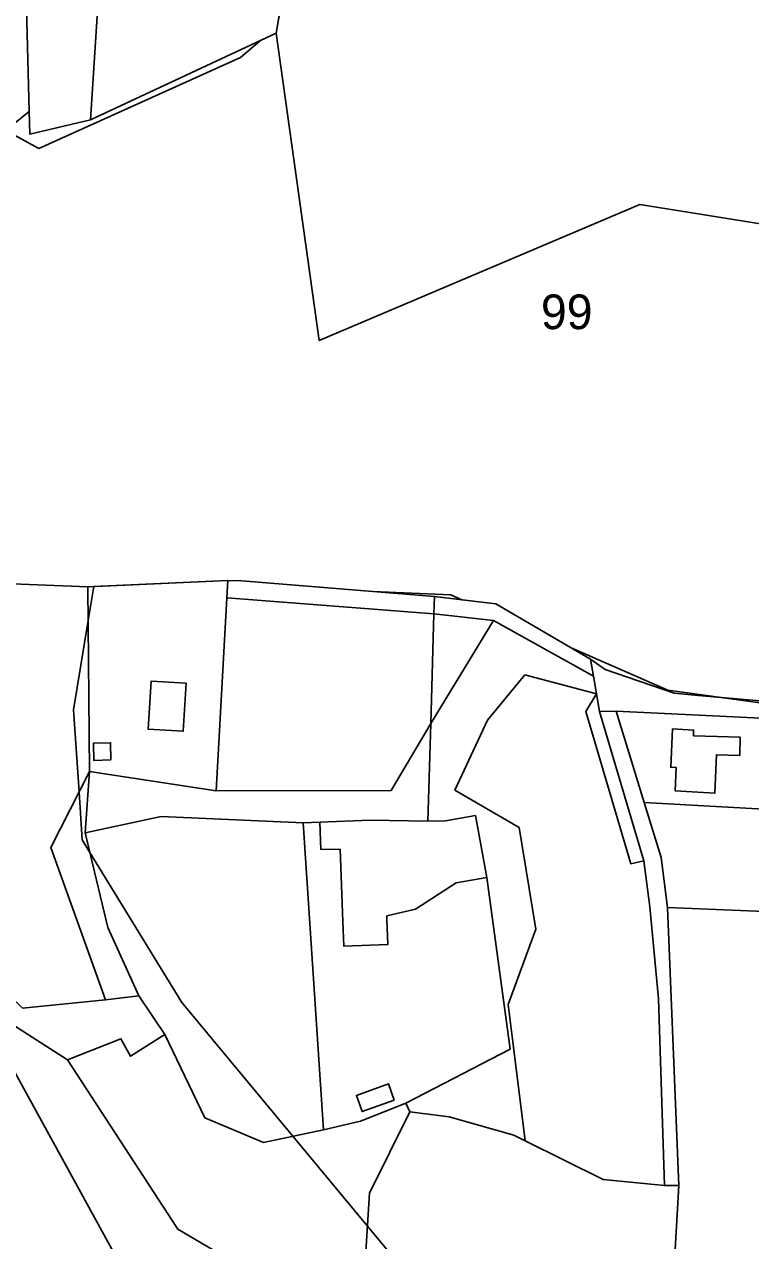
# Model space of a CAD drawing. Extents: x -502026 to -497664, y -1143484 to -1138019.
# Drawn here: x -499088.9 to -498921.4, y -1141455 to -1141174.4 of the extents above; entities that cross this region are included whole.
import ezdxf

# ---------------------------------------------------------------- set-up
doc = ezdxf.new("R2010")
doc.units = 0
for name, color, linetype in [('25', 7, 'Continuous'), ('31', 7, 'Continuous'), ('37', 7, 'Continuous'), ('43', 7, 'Continuous'), ('55', 7, 'Continuous'), ('62', 7, 'Continuous'), ('7', 7, 'Continuous')]:
    doc.layers.add(name, color=color, linetype=linetype)

msp = doc.modelspace()

# ---------------------------------------------------------------- linework, layer by layer
at = {"layer": '25'}
for points in [[(-498909.46, -1141334.86), (-498910.09, -1141355.86), (-498945.91, -1141353.89), (-498952.38, -1141332.83)], [(-498923.77, -1141338.79), (-498929.13, -1141338.67), (-498934.54, -1141338.48), (-498934.54, -1141337.19), (-498939.43, -1141336.92), (-498939.82, -1141345.75), (-498938.59, -1141345.79), (-498938.75, -1141351.23), (-498929.63, -1141351.7), (-498929.29, -1141342.86), (-498923.87, -1141343.02)], [(-498982.25, -1141371.15), (-498976.8, -1141410.77), (-499000.9, -1141423.25), (-499011.32, -1141427.42), (-499019.87, -1141429.37), (-499024.54, -1141358.56), (-499020.74, -1141358.44), (-499020.5, -1141364.7), (-499016.03, -1141364.66), (-499015.42, -1141381.3), (-499015.21, -1141387.02), (-499005.02, -1141386.62), (-499005.24, -1141380.91), (-499005.28, -1141380.06), (-498998.67, -1141378.52), (-498989.27, -1141372.42)], [(-499003.55, -1141422.56), (-499004.88, -1141418.82), (-499012.27, -1141421.44), (-499010.95, -1141425.19)], [(-498973.38, -1141431.94), (-498955.42, -1141440.85), (-498941.25, -1141442.26), (-498937.95, -1141442.23), (-498939.09, -1141462.4), (-498935.24, -1141461.91), (-498933.78, -1141471.82), (-498933.01, -1141482.12), (-498932.56, -1141488.07), (-498935.53, -1141487.84), (-498937.05, -1141473.15), (-498944.94, -1141461.61), (-499010.52, -1141463.61), (-499009.25, -1141443.98), (-499000, -1141425.24), (-498990.91, -1141426.4), (-498975.98, -1141430.65)]]:
    msp.add_lwpolyline(points, close=True, dxfattribs=at)
at = {"layer": '31'}
msp.add_lwpolyline([(-499024.54, -1141358.56), (-499019.87, -1141429.37), (-499033.7, -1141432.29), (-499047.27, -1141426.59), (-499056.46, -1141407.4), (-499062.46, -1141398.48), (-499069.59, -1141382.69), (-499074.79, -1141360.91), (-499057.28, -1141357.12)], close=True, dxfattribs=at)
at = {"layer": '37'}
for points in [[(-499029, -1141165.88), (-499030.82, -1141176.42), (-499073.62, -1141196.45), (-499069.34, -1141130.61), (-499049.47, -1141128.17), (-499047.65, -1141119.93), (-499029.93, -1141110.77)], [(-499073.62, -1141196.45), (-499087.61, -1141199.72), (-499087.74, -1141194.48), (-499088.34, -1141170.55), (-499079.07, -1141153.92), (-499077.33, -1141134.28), (-499069.34, -1141130.61)], [(-499074.21, -1141304.14), (-499073.8, -1141346.7), (-499082.76, -1141364.23), (-499070.12, -1141399.39), (-499089.26, -1141401.36), (-499098.14, -1141392.81), (-499102.44, -1141380.96), (-499099.88, -1141378.06), (-499104.41, -1141362.84), (-499108.71, -1141364.7), (-499121.02, -1141347.74), (-499117.07, -1141344.72), (-499126.59, -1141327.76), (-499132.13, -1141317.02), (-499122.41, -1141305.69), (-499099.42, -1141303.13)], [(-498958.3, -1141320.8), (-498957.59, -1141324.73), (-498980.64, -1141311.94), (-498994.43, -1141310.35), (-498994.31, -1141306.35), (-498980.15, -1141308.07)], [(-498980.64, -1141311.94), (-498995.15, -1141335.66), (-498994.43, -1141310.35)], [(-498957.59, -1141324.73), (-498956.92, -1141328.84), (-498973.42, -1141324.45), (-498982.04, -1141334.88), (-498989.58, -1141351.04), (-498974.72, -1141359.68), (-498970.95, -1141383.08), (-498977.33, -1141400.49), (-498976.1, -1141410.31), (-498973.38, -1141431.94), (-498975.98, -1141430.65), (-498990.91, -1141426.4), (-499000, -1141425.24), (-499000.9, -1141423.25), (-498976.8, -1141410.77), (-498982.25, -1141371.15), (-498984.85, -1141356.91), (-498991.71, -1141358.08), (-498995.79, -1141358.16), (-498995.15, -1141335.66), (-498980.64, -1141311.94)], [(-498956.92, -1141328.84), (-498959.4, -1141332.9), (-498949, -1141368.01), (-498946.03, -1141367.38), (-498944.62, -1141377.94), (-498942.65, -1141399.21), (-498941.25, -1141442.26), (-498955.42, -1141440.85), (-498973.38, -1141431.94), (-498976.1, -1141410.31), (-498977.33, -1141400.49), (-498970.95, -1141383.08), (-498974.72, -1141359.68), (-498989.58, -1141351.04), (-498982.04, -1141334.88), (-498973.42, -1141324.45)], [(-498956.25, -1141332.86), (-498946.03, -1141367.38), (-498949, -1141368.01), (-498959.4, -1141332.9), (-498956.92, -1141328.84)], [(-498945.91, -1141353.89), (-498942.01, -1141366.59), (-498940.59, -1141378.11), (-498937.95, -1141442.23), (-498941.25, -1141442.26), (-498942.65, -1141399.21), (-498944.62, -1141377.94), (-498946.03, -1141367.38), (-498956.25, -1141332.86), (-498952.38, -1141332.83)], [(-499074.79, -1141360.91), (-499069.59, -1141382.69), (-499062.46, -1141398.48), (-499070.12, -1141399.39), (-499082.76, -1141364.23), (-499073.8, -1141346.7)], [(-498903.17, -1141379.63), (-498910.04, -1141415.41), (-498872.97, -1141422.84), (-498873.88, -1141429.08), (-498911.27, -1141421.81), (-498912.02, -1141425.09), (-498915.13, -1141439.04), (-498918.99, -1141456.4), (-498922.85, -1141473.72), (-498926.68, -1141490.93), (-498933.01, -1141482.12), (-498933.78, -1141471.82), (-498935.24, -1141461.91), (-498939.09, -1141462.4), (-498937.95, -1141442.23), (-498940.59, -1141378.11)], [(-499053.7, -1141487.88), (-499102.4, -1141493.22), (-499113.08, -1141471.53), (-499111.22, -1141460.38), (-499117.03, -1141448.3), (-499108.88, -1141432.13), (-499091.92, -1141414.58), (-499060.45, -1141471.88)]]:
    msp.add_lwpolyline(points, close=True, dxfattribs=at)
for points in [[(-499089.26, -1141401.36), (-499070.12, -1141399.39), (-499062.46, -1141398.48), (-499056.46, -1141407.4), (-499064.36, -1141412.4), (-499066.58, -1141408.37), (-499078.93, -1141413.23), (-499100.43, -1141399.49)], [(-499100.43, -1141399.49), (-499078.93, -1141413.23), (-499053.49, -1141452.34), (-499036.07, -1141462.56), (-499027.01, -1141471.86), (-499024.61, -1141484.68), (-499053.7, -1141487.88), (-499060.45, -1141471.88), (-499091.92, -1141414.58)]]:
    msp.add_lwpolyline(points, dxfattribs=at)
at = {"layer": '43'}
msp.add_lwpolyline([(-498883.35, -1141134.08), (-498871.55, -1141136.53), (-498858.9, -1141139.14), (-498852.43, -1141140.47), (-498855.9, -1141199.94), (-498812.92, -1141217.81), (-498817.8, -1141231.9), (-498819.36, -1141236.43), (-498946.92, -1141215.98), (-499020.87, -1141247.31), (-499030.82, -1141176.42), (-499029, -1141165.88), (-499011.99, -1141164.98), (-498987.66, -1141163.7), (-498956.76, -1141162.07), (-498933.53, -1141160.84), (-498901.39, -1141159.14), (-498895.94, -1141131.31)], close=True, dxfattribs=at)
for points in [[(-499115.66, -1141217.06), (-499087.74, -1141194.48), (-499087.61, -1141199.72), (-499073.62, -1141196.45), (-499030.82, -1141176.42), (-499020.87, -1141247.31), (-498946.92, -1141215.98), (-498819.36, -1141236.43)], [(-498907.56, -1141331.44), (-498933.47, -1141329.23), (-498939, -1141328.7), (-498954.89, -1141323.18), (-498958.3, -1141320.8), (-498980.15, -1141308.07), (-498994.31, -1141306.35), (-499038.69, -1141302.75), (-499041.94, -1141302.66), (-499074.21, -1141304.14), (-499099.42, -1141303.13)]]:
    msp.add_lwpolyline(points, dxfattribs=at)
at = {"layer": '55'}
for points in [[(-499069.34, -1141130.61), (-499077.33, -1141134.28), (-499079.07, -1141153.92), (-499088.34, -1141170.55), (-499087.74, -1141194.48), (-499115.66, -1141217.06), (-499117.51, -1141216.32), (-499114.22, -1141189.06), (-499109.52, -1141188.4), (-499105.89, -1141155.99), (-499098.31, -1141144.52), (-499092.75, -1141109.12), (-499073.37, -1141096.58)], [(-498885.51, -1141332.5), (-498856.78, -1141335.21), (-498856.24, -1141335.92), (-498859.98, -1141336.21), (-498859.93, -1141337.21), (-498909.46, -1141334.86), (-498952.38, -1141332.83), (-498956.25, -1141332.86), (-498956.92, -1141328.84), (-498957.59, -1141324.73), (-498958.3, -1141320.8), (-498954.89, -1141323.18), (-498939, -1141328.7), (-498933.47, -1141329.23), (-498907.56, -1141331.44)], [(-499051.53, -1141326.39), (-499052.2, -1141337.44), (-499060.29, -1141336.98), (-499059.62, -1141325.93)], [(-498923.77, -1141338.79), (-498923.87, -1141343.02), (-498929.29, -1141342.86), (-498929.63, -1141351.7), (-498938.75, -1141351.23), (-498938.59, -1141345.79), (-498939.82, -1141345.75), (-498939.43, -1141336.92), (-498934.54, -1141337.19), (-498934.54, -1141338.48), (-498929.13, -1141338.67)], [(-499068.92, -1141344.05), (-499072.85, -1141344.16), (-499072.94, -1141340.22), (-499068.97, -1141340.11)], [(-498982.25, -1141371.15), (-498989.27, -1141372.42), (-498998.67, -1141378.52), (-499005.28, -1141380.06), (-499005.24, -1141380.91), (-499005.02, -1141386.62), (-499015.21, -1141387.02), (-499015.42, -1141381.3), (-499016.03, -1141364.66), (-499020.5, -1141364.7), (-499020.74, -1141358.44), (-499009.09, -1141357.98), (-498995.79, -1141358.16), (-498991.71, -1141358.08), (-498984.85, -1141356.91)], [(-499019.87, -1141429.37), (-499011.32, -1141427.42), (-499000.9, -1141423.25), (-499000, -1141425.24), (-499009.25, -1141443.98), (-499010.52, -1141463.61), (-499030.54, -1141462.79), (-499036.07, -1141462.56), (-499053.49, -1141452.34), (-499078.93, -1141413.23), (-499066.58, -1141408.37), (-499064.36, -1141412.4), (-499056.46, -1141407.4), (-499047.27, -1141426.59), (-499033.7, -1141432.29)], [(-499003.55, -1141422.56), (-499010.95, -1141425.19), (-499012.27, -1141421.44), (-499004.88, -1141418.82)]]:
    msp.add_lwpolyline(points, close=True, dxfattribs=at)
at = {"layer": '62'}
for points in [[(-499029.44, -1141168.45), (-499030.82, -1141176.42), (-499034.37, -1141178.08), (-499039, -1141182), (-499085.5, -1141203), (-499092, -1141199.5)], [(-499092, -1141199.5), (-499085.5, -1141203), (-499039, -1141182), (-499034.37, -1141178.08), (-499030.82, -1141176.42), (-499029.44, -1141168.45)], [(-498907.5, -1141332.5), (-498928.16, -1141329.68), (-498940.5, -1141328), (-498962.73, -1141318.22), (-498980.15, -1141308.07), (-498987.95, -1141307.12), (-498990.5, -1141306), (-499008.47, -1141305.2), (-499038.69, -1141302.75), (-499041.94, -1141302.66), (-499072.84, -1141304.08), (-499074.21, -1141304.14), (-499099.42, -1141303.13)], [(-499099.42, -1141303.13), (-499074.21, -1141304.14), (-499072.84, -1141304.08), (-499073, -1141305), (-499074.13, -1141311.93), (-499077.5, -1141332.5), (-499076.24, -1141351.46), (-499075.5, -1141362.5), (-499073.72, -1141365.41), (-499052.5, -1141400), (-499026.93, -1141430.86), (-499009.74, -1141451.61), (-498992.85, -1141472.01), (-498982.5, -1141484.5), (-498975.94, -1141496.96), (-498973.92, -1141500.8), (-498973.01, -1141502.54), (-498972.5, -1141503.5), (-498971.24, -1141510.66), (-498959.58, -1141576.82), (-498958.51, -1141582.88), (-498952.98, -1141614.25), (-498950.32, -1141629.37)], [(-498992.85, -1141472.01), (-499009.74, -1141451.61), (-499026.93, -1141430.86), (-499052.5, -1141400), (-499073.72, -1141365.41), (-499075.5, -1141362.5), (-499076.24, -1141351.46), (-499077.5, -1141332.5), (-499074.13, -1141311.93), (-499073, -1141305), (-499072.84, -1141304.08), (-499041.94, -1141302.66), (-499038.69, -1141302.75), (-499008.47, -1141305.2), (-498990.5, -1141306), (-498987.95, -1141307.12), (-498980.15, -1141308.07), (-498962.73, -1141318.22), (-498940.5, -1141328), (-498928.16, -1141329.68), (-498907.5, -1141332.5)]]:
    msp.add_lwpolyline(points, dxfattribs=at)
at = {"layer": '7'}
for points in [[(-499042.16, -1141306.66), (-499044.65, -1141351.21), (-499073.8, -1141346.7), (-499074.21, -1141304.14), (-499041.94, -1141302.66)], [(-498994.31, -1141306.35), (-498994.43, -1141310.35), (-499042.16, -1141306.66), (-499041.94, -1141302.66), (-499038.69, -1141302.75)], [(-498994.43, -1141310.35), (-498995.15, -1141335.66), (-499004.24, -1141351.09), (-499044.65, -1141351.21), (-499042.16, -1141306.66)], [(-499051.53, -1141326.39), (-499059.62, -1141325.93), (-499060.29, -1141336.98), (-499052.2, -1141337.44)], [(-498995.79, -1141358.16), (-499009.09, -1141357.98), (-499020.74, -1141358.44), (-499024.54, -1141358.56), (-499057.28, -1141357.12), (-499074.79, -1141360.91), (-499073.8, -1141346.7), (-499044.65, -1141351.21), (-499004.24, -1141351.09), (-498995.15, -1141335.66)], [(-499068.92, -1141344.05), (-499068.97, -1141340.11), (-499072.94, -1141340.22), (-499072.85, -1141344.16)], [(-498910.09, -1141355.86), (-498903.44, -1141356.23), (-498903.17, -1141379.63), (-498940.59, -1141378.11), (-498942.01, -1141366.59), (-498945.91, -1141353.89)]]:
    msp.add_lwpolyline(points, close=True, dxfattribs=at)

# ---------------------------------------------------------------- texts
at = {"layer": '62'}
msp.add_text('99', height=8, dxfattribs=at).set_placement((-498969.74, -1141244.7))

doc.saveas('drawing.dxf')
